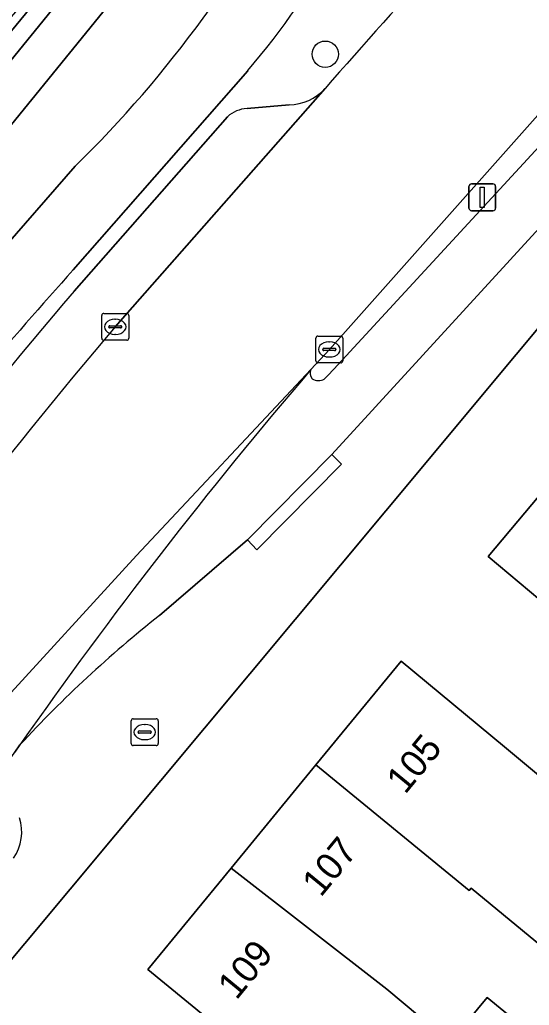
# Model space of a CAD drawing. Extents: x 162879 to 165540, y 384011 to 385181.
# Drawn here: x 164476.72 to 164495.65, y 384897.05 to 384933.68 of the extents above; entities that cross this region are included whole.
import ezdxf

# ---------------------------------------------------------------- set-up
doc = ezdxf.new("R2010")
doc.units = 0
for name, color, linetype in [('IMGEO_Boom', 7, 'Continuous'), ('IMGEO_Brandkraan', 7, 'Continuous'), ('IMGEO_Erf', 7, 'Continuous'), ('IMGEO_Fietspad_gesloten', 7, 'Continuous'), ('IMGEO_Fietspad_open', 7, 'Continuous'), ('IMGEO_Groenvoorziening', 7, 'Continuous'), ('IMGEO_Kolk', 7, 'Continuous'), ('IMGEO_Lichtmast', 7, 'Continuous'), ('IMGEO_Pand', 7, 'Continuous'), ('IMGEO_Pand_nummerreeks', 7, 'Continuous'), ('IMGEO_Parkeervlak_open', 7, 'Continuous'), ('IMGEO_Rijbaan_lokaal_gesloten', 7, 'Continuous'), ('IMGEO_Verkeerseiland_open', 7, 'Continuous'), ('IMGEO_Voetpad_open', 7, 'Continuous')]:
    doc.layers.add(name, color=color, linetype=linetype)

msp = doc.modelspace()

# ---------------------------------------------------------------- linework, layer by layer
at = {"layer": 'IMGEO_Boom'}
msp.add_circle((164488.07, 384932.4), 0.489, dxfattribs=at)
at = {"layer": 'IMGEO_Brandkraan'}
for p, q in [((164480.862, 384906.777), (164480.862, 384907.629)), ((164480.937, 384907.703), (164481.789, 384907.703)), ((164481.35, 384907.483), (164481.375, 384907.483)), ((164481.863, 384907.629), (164481.863, 384906.777)), ((164481.121, 384907.197), (164481.121, 384907.209)), ((164481.559, 384907.16), (164481.161, 384907.16)), ((164481.164, 384907.246), (164481.562, 384907.246)), ((164481.605, 384907.209), (164481.605, 384907.197)), ((164481.789, 384906.703), (164480.937, 384906.703)), ((164481.373, 384906.923), (164481.348, 384906.923))]:
    msp.add_line(p, q, dxfattribs=at)
for points in [[(164480.862, 384906.777), (164480.862, 384907.629)], [(164480.937, 384907.703), (164481.789, 384907.703)], [(164481.863, 384907.629), (164481.863, 384906.777)], [(164481.789, 384906.703), (164480.937, 384906.703)]]:
    msp.add_lwpolyline(points, dxfattribs=at)
for centre, radius, start, end in [((164480.939, 384907.627), 0.0765, 91.552, 178.448), ((164480.939, 384907.627), 0.0765, 91.552, 178.448), ((164481.787, 384907.627), 0.0765, 1.552, 88.448), ((164481.787, 384907.627), 0.0765, 1.552, 88.448), ((164481.161, 384907.206), 0.0403, 85.8775, 175.7526), ((164481.158, 384907.196), 0.0366, 178.938, 274.7102), ((164481.562, 384907.203), 0.043, 264.8664, 352.4533), ((164481.566, 384907.208), 0.0386, 1.7309, 96.639), ((164480.939, 384906.779), 0.0765, 181.552, 268.448), ((164480.939, 384906.779), 0.0765, 181.552, 268.448), ((164481.787, 384906.779), 0.0765, 271.552, 358.448), ((164481.787, 384906.779), 0.0765, 271.552, 358.448)]:
    msp.add_arc(centre, radius, start, end, dxfattribs=at)
for centre, major_axis, ratio, start_param, end_param in [((164481.349, 384907.203), (-0.387, 0.002), 0.722429, 4.712389, 7.853982), ((164481.374, 384907.203), (-0.39, 0.002), 0.717154, 1.570796, 4.712389)]:
    msp.add_ellipse(centre, major_axis=major_axis, ratio=ratio, start_param=start_param, end_param=end_param, dxfattribs=at)
at = {"layer": 'IMGEO_Erf'}
for points in [[(164529.298, 384920.884), (164514.486, 384936.751), (164506.803, 384929.629), (164502.671, 384929.959), (164500, 384927.045), (164490.313, 384915.433), (164475.209, 384897.333), (164473.71, 384895.03), (164466.27, 384883.603), (164458.393, 384870.901), (164450.828, 384858.17), (164442.115, 384843.091), (164430.304, 384821.224), (164425.889, 384812.498), (164424.399, 384809.126), (164419.563, 384795.816), (164414.61, 384778.596)], [(164483.612, 384896.632), (164481.481, 384898.379), (164484.569, 384902.145), (164487.72, 384905.989), (164490.884, 384909.847), (164494.73, 384906.652), (164500, 384902.255), (164500.88, 384901.521), (164500, 384900.408), (164499.295, 384899.517), (164498.017, 384900.565), (164496.598, 384898.835), (164496.927, 384898.538), (164500, 384895.763)], [(164499.586, 384892.826), (164494.078, 384897.343), (164492.714, 384895.68)]]:
    msp.add_lwpolyline(points, dxfattribs=at)
msp.add_lwpolyline([(164497.954, 384910.516), (164494.119, 384913.726), (164497.104, 384917.293), (164500, 384920.752), (164500.295, 384921.104), (164503.403, 384924.818), (164507.238, 384921.608), (164513.544, 384916.33), (164515.766, 384914.47), (164514.2, 384912.6), (164511.978, 384914.46), (164511.821, 384914.272), (164510.319, 384912.622), (164516.025, 384907.724), (164514.292, 384905.705), (164508.63, 384910.603), (164507.153, 384908.882), (164505.612, 384907.086), (164504.106, 384905.286), (164500, 384908.777)], close=True, dxfattribs=at)
at = {"layer": 'IMGEO_Fietspad_gesloten'}
for points in [[(164478.706, 384924.383), (164485.19, 384931.788)], [(164478.778, 384928.236), (164472.901, 384921.503)]]:
    msp.add_lwpolyline(points, dxfattribs=at)
for centre, radius, start, end in [((164448.155, 384959.497), 43.761, 314.41, 333.4946), ((164462.543, 384951.094), 29.759, 319.5542, 331.0372), ((164638.379, 384781.239), 214.443, 138.12424, 140.95904)]:
    msp.add_arc(centre, radius, start, end, dxfattribs=at)
at = {"layer": 'IMGEO_Fietspad_open'}
for points in [[(164519.802, 384947.755), (164525.687, 384953.807), (164538.677, 384967.165), (164538.832, 384967.325), (164543.553, 384972.197), (164570.494, 385000), (164574.636, 385004.275), (164575.904, 385005.724), (164578.843, 385008.769), (164582.343, 385012.396), (164580.902, 385013.894), (164575.549, 385008.392), (164572.387, 385005.088), (164567.524, 385000.074), (164537.041, 384968.682), (164524.725, 384956.023), (164506.984, 384937.764), (164500.817, 384931.186), (164499.936, 384930.215), (164488.315, 384917.517), (164488.668, 384917.162), (164485.525, 384913.981), (164485.186, 384914.349), (164481.909, 384911.538)], [(164534.724, 384969.556), (164534.474, 384969.277), (164525.321, 384959.818), (164518.564, 384952.792), (164517.705, 384951.948), (164514.39, 384948.504), (164507.494, 384941.357), (164506.009, 384939.832), (164503.942, 384937.706), (164500, 384933.285), (164499.383, 384932.63), (164488.554, 384920.87), (164488.194, 384920.479), (164488.033, 384920.328)], [(164481.909, 384911.538), (164485.186, 384914.349), (164488.315, 384917.517), (164499.936, 384930.215), (164500.817, 384931.186), (164506.984, 384937.764), (164524.725, 384956.023)], [(164411.37, 384762.857), (164411.594, 384763.921), (164414.61, 384778.596), (164419.563, 384795.816), (164424.399, 384809.126), (164425.889, 384812.498), (164430.304, 384821.224), (164442.115, 384843.091), (164450.828, 384858.17), (164458.393, 384870.901), (164466.27, 384883.603), (164473.71, 384895.03), (164475.209, 384897.333), (164490.313, 384915.433), (164500, 384927.045), (164502.671, 384929.959), (164505.532, 384933.005), (164510.737, 384938.434), (164511.849, 384939.577), (164513.222, 384940.989), (164519.802, 384947.755)], [(164476.728, 384906.735), (164476.538, 384906.461)]]:
    msp.add_lwpolyline(points, dxfattribs=at)
for centre, radius, start, end in [((164628.881, 384799.994), 185.861, 139.50627, 144.94878), ((164487.84, 384920.547), 0.332, 155.428, 219.0253), ((164487.816, 384920.694), 0.426, 236.7401, 300.7195), ((164509.856, 384876.195), 45.057, 128.3353, 137.3283), ((164509.856, 384876.195), 45.057, 128.3353, 137.3283), ((164475.076, 384903.492), 1.716, 325.4332, 17.9973)]:
    msp.add_arc(centre, radius, start, end, dxfattribs=at)
at = {"layer": 'IMGEO_Groenvoorziening'}
for points in [[(164466.921, 384921.547), (164474.605, 384931.09), (164484.697, 384943.341), (164462.022, 384917.279)], [(164487.316, 384939.967), (164485.725, 384941.26), (164468.594, 384920.192)], [(164485.19, 384931.788), (164478.706, 384924.383)], [(164485.162, 384930.388), (164486.723, 384930.516)], [(164478.743, 384923.596), (164484.431, 384930.078)], [(164472.901, 384921.503), (164478.778, 384928.236)]]:
    msp.add_lwpolyline(points, dxfattribs=at)
for centre, radius, start, end in [((164731.876, 384717.524), 324.148, 136.46986, 138.7792), ((164448.155, 384959.497), 43.761, 314.41, 333.4946), ((164462.543, 384951.094), 29.759, 319.5542, 331.0372), ((164486.678, 384932.388), 1.872, 271.388, 317.5903), ((164485.28, 384929.092), 1.301, 95.2168, 130.7446), ((164638.379, 384781.239), 214.443, 138.12424, 140.95904), ((164601.093, 384818.692), 161.166, 139.38995, 146.29143)]:
    msp.add_arc(centre, radius, start, end, dxfattribs=at)
at = {"layer": 'IMGEO_Kolk'}
for p, q in [((164479.841, 384922.767), (164480.693, 384922.767)), ((164479.766, 384921.841), (164479.766, 384922.693)), ((164480.254, 384922.547), (164480.279, 384922.547)), ((164480.767, 384922.693), (164480.767, 384921.841)), ((164480.025, 384922.261), (164480.025, 384922.273)), ((164480.463, 384922.224), (164480.065, 384922.224)), ((164480.068, 384922.31), (164480.466, 384922.31)), ((164480.509, 384922.273), (164480.509, 384922.261)), ((164480.693, 384921.767), (164479.841, 384921.767)), ((164480.277, 384921.987), (164480.252, 384921.987)), ((164487.719, 384921), (164487.719, 384921.852)), ((164487.794, 384921.926), (164488.646, 384921.926)), ((164488.207, 384921.706), (164488.232, 384921.706)), ((164488.72, 384921.852), (164488.72, 384921)), ((164487.978, 384921.42), (164487.978, 384921.432)), ((164488.416, 384921.383), (164488.018, 384921.383)), ((164488.021, 384921.469), (164488.419, 384921.469)), ((164488.462, 384921.432), (164488.462, 384921.42)), ((164488.23, 384921.146), (164488.205, 384921.146)), ((164488.646, 384920.926), (164487.794, 384920.926))]:
    msp.add_line(p, q, dxfattribs=at)
for points in [[(164479.841, 384922.767), (164480.693, 384922.767)], [(164479.766, 384921.841), (164479.766, 384922.693)], [(164480.767, 384922.693), (164480.767, 384921.841)], [(164480.693, 384921.767), (164479.841, 384921.767)], [(164487.719, 384921), (164487.719, 384921.852)], [(164487.794, 384921.926), (164488.646, 384921.926)], [(164488.72, 384921.852), (164488.72, 384921)], [(164488.646, 384920.926), (164487.794, 384920.926)]]:
    msp.add_lwpolyline(points, dxfattribs=at)
for centre, radius, start, end in [((164479.843, 384922.691), 0.0765, 91.552, 178.448), ((164479.843, 384922.691), 0.0765, 91.552, 178.448), ((164480.691, 384922.691), 0.0765, 1.552, 88.448), ((164480.691, 384922.691), 0.0765, 1.552, 88.448), ((164480.065, 384922.27), 0.0403, 85.8775, 175.7526), ((164480.062, 384922.26), 0.0366, 178.938, 274.7102), ((164480.466, 384922.267), 0.043, 264.8664, 352.4533), ((164480.47, 384922.272), 0.0386, 1.7309, 96.639), ((164479.843, 384921.843), 0.0765, 181.552, 268.448), ((164479.843, 384921.843), 0.0765, 181.552, 268.448), ((164480.691, 384921.843), 0.0765, 271.552, 358.448), ((164480.691, 384921.843), 0.0765, 271.552, 358.448), ((164487.796, 384921.85), 0.0765, 91.552, 178.448), ((164487.796, 384921.85), 0.0765, 91.552, 178.448), ((164488.644, 384921.85), 0.0765, 1.552, 88.448), ((164488.644, 384921.85), 0.0765, 1.552, 88.448), ((164488.018, 384921.429), 0.0403, 85.8775, 175.7526), ((164488.015, 384921.419), 0.0366, 178.938, 274.7102), ((164488.419, 384921.426), 0.043, 264.8664, 352.4533), ((164488.423, 384921.431), 0.0386, 1.7309, 96.639), ((164487.796, 384921.002), 0.0765, 181.552, 268.448), ((164487.796, 384921.002), 0.0765, 181.552, 268.448), ((164488.644, 384921.002), 0.0765, 271.552, 358.448), ((164488.644, 384921.002), 0.0765, 271.552, 358.448)]:
    msp.add_arc(centre, radius, start, end, dxfattribs=at)
for centre, major_axis, ratio, start_param, end_param in [((164480.253, 384922.267), (-0.387, 0.002), 0.722429, 4.712389, 7.853982), ((164480.278, 384922.267), (-0.39, 0.002), 0.717154, 1.570796, 4.712389), ((164488.206, 384921.426), (-0.387, 0.002), 0.722429, 4.712389, 7.853982), ((164488.231, 384921.426), (-0.39, 0.002), 0.717154, 1.570796, 4.712389)]:
    msp.add_ellipse(centre, major_axis=major_axis, ratio=ratio, start_param=start_param, end_param=end_param, dxfattribs=at)
at = {"layer": 'IMGEO_Lichtmast'}
for p, q in [((164493.506, 384927.583), (164494.296, 384927.583)), ((164494.296, 384927.583), (164493.506, 384927.583)), ((164493.406, 384926.683), (164493.406, 384927.483)), ((164493.406, 384927.483), (164493.406, 384926.683)), ((164494.396, 384927.483), (164494.396, 384926.683)), ((164494.396, 384926.683), (164494.396, 384927.483)), ((164494.296, 384926.583), (164493.506, 384926.583)), ((164493.506, 384926.583), (164494.296, 384926.583))]:
    msp.add_line(p, q, dxfattribs=at)
msp.add_lwpolyline([(164493.826, 384927.458), (164493.976, 384927.458), (164493.976, 384926.708), (164493.826, 384926.708), (164493.826, 384927.458)], dxfattribs=at)
for centre, start, end in [((164493.506, 384927.483), 90, 180), ((164493.506, 384927.483), 90, 180), ((164494.296, 384927.483), 0, 90), ((164494.296, 384927.483), 360, 90), ((164493.506, 384926.683), 180, 270), ((164493.506, 384926.683), 180, 270), ((164494.296, 384926.683), 270, 0), ((164494.296, 384926.683), 270, 0)]:
    msp.add_arc(centre, 0.1, start, end, dxfattribs=at)
at = {"layer": 'IMGEO_Pand'}
for points in [[(164497.104, 384917.293), (164494.119, 384913.726), (164497.954, 384910.516), (164500, 384908.777), (164504.106, 384905.286), (164505.612, 384907.086), (164507.153, 384908.882), (164503.099, 384912.275), (164502.804, 384912.522), (164500, 384914.869)], [(164487.72, 384905.989), (164493.418, 384901.315), (164493.49, 384901.403), (164496.598, 384898.835), (164498.017, 384900.565), (164499.295, 384899.517), (164500, 384900.408), (164500.88, 384901.521), (164500, 384902.255), (164494.73, 384906.652), (164490.884, 384909.847)], [(164492.714, 384895.68), (164494.078, 384897.343), (164499.586, 384892.826), (164500, 384893.314), (164501.177, 384894.7), (164500, 384895.763), (164496.927, 384898.538), (164496.598, 384898.835), (164493.49, 384901.403), (164493.418, 384901.315), (164487.72, 384905.989), (164484.569, 384902.145), (164490.357, 384897.644)], [(164492.714, 384895.68), (164490.357, 384897.644), (164484.569, 384902.145), (164481.481, 384898.379), (164483.612, 384896.632), (164483.372, 384896.339), (164484.953, 384895.042), (164485.058, 384895.17), (164491.496, 384889.891), (164494.633, 384893.716), (164492.523, 384895.447)]]:
    msp.add_lwpolyline(points, close=True, dxfattribs=at)
at = {"layer": 'IMGEO_Parkeervlak_open'}
for points in [[(164480.267, 384922.266), (164488.06, 384931.125)], [(164486.723, 384930.516), (164485.162, 384930.388)], [(164484.431, 384930.078), (164478.743, 384923.596)]]:
    msp.add_lwpolyline(points, dxfattribs=at)
for centre, radius, start, end in [((164486.678, 384932.388), 1.872, 271.388, 317.5903), ((164485.28, 384929.092), 1.301, 95.2168, 130.7446), ((164601.093, 384818.692), 161.166, 139.38995, 146.29143), ((164611.306, 384810.276), 172.374, 139.48192, 145.96871), ((164475.076, 384903.492), 1.716, 325.4332, 17.9973)]:
    msp.add_arc(centre, radius, start, end, dxfattribs=at)
at = {"layer": 'IMGEO_Rijbaan_lokaal_gesloten'}
for points in [[(164430.673, 384833.693), (164447.441, 384863.285), (164464.442, 384890.858), (164468.976, 384897.91), (164471.584, 384901.964), (164475.854, 384908.1), (164481.056, 384913.77), (164487.538, 384920.685), (164488.058, 384921.24), (164488.222, 384921.429), (164498.545, 384933.029), (164498.796, 384933.297), (164500, 384934.586), (164503.392, 384938.251), (164505.447, 384940.384), (164506.907, 384941.914), (164512.973, 384948.151), (164513.847, 384949.055), (164517.126, 384952.444), (164518.037, 384953.391), (164520.096, 384955.513), (164523.598, 384959.073), (164534.339, 384969.992)], [(164488.06, 384931.125), (164480.267, 384922.266)], [(164487.538, 384920.685), (164481.056, 384913.77), (164475.854, 384908.1), (164471.584, 384901.964), (164468.976, 384897.91), (164464.442, 384890.858), (164447.441, 384863.285), (164430.673, 384833.693), (164423.298, 384819.712), (164419.028, 384810.315), (164414.758, 384799.053), (164410.876, 384786.043)], [(164472.931, 384901.262), (164476.538, 384906.461), (164476.728, 384906.735)]]:
    msp.add_lwpolyline(points, dxfattribs=at)
for centre, radius, start, end in [((164731.876, 384717.524), 324.148, 136.46986, 138.7792), ((164611.306, 384810.276), 172.374, 139.48192, 145.96871), ((164628.881, 384799.994), 185.861, 139.50627, 144.94878)]:
    msp.add_arc(centre, radius, start, end, dxfattribs=at)
at = {"layer": 'IMGEO_Verkeerseiland_open'}
for points in [[(164485.178, 384942.999), (164486.438, 384944.55), (164491.564, 384950.48), (164491.127, 384950.905), (164486.008, 384944.936), (164484.697, 384943.341), (164474.605, 384931.09), (164466.921, 384921.547)], [(164467.426, 384921.156), (164485.178, 384942.999)], [(164498.796, 384933.297), (164498.545, 384933.029), (164488.222, 384921.429), (164488.058, 384921.24), (164487.538, 384920.685)], [(164488.033, 384920.328), (164488.194, 384920.479), (164488.554, 384920.87), (164499.383, 384932.63)]]:
    msp.add_lwpolyline(points, dxfattribs=at)
for centre, radius, start, end in [((164487.84, 384920.547), 0.332, 155.428, 219.0253), ((164487.816, 384920.694), 0.426, 236.7401, 300.7195)]:
    msp.add_arc(centre, radius, start, end, dxfattribs=at)
at = {"layer": 'IMGEO_Voetpad_open'}
for points in [[(164493.232, 384949.962), (164494.342, 384951.014), (164493.131, 384952.193), (164491.564, 384950.48), (164486.438, 384944.55), (164485.178, 384942.999), (164467.426, 384921.156)], [(164468.594, 384920.192), (164485.725, 384941.26), (164487.316, 384939.967), (164489.277, 384944.367)]]:
    msp.add_lwpolyline(points, dxfattribs=at)
msp.add_lwpolyline([(164488.315, 384917.517), (164485.186, 384914.349), (164485.525, 384913.981), (164488.668, 384917.162)], close=True, dxfattribs=at)

# ---------------------------------------------------------------- texts
at = {"layer": 'IMGEO_Pand_nummerreeks'}
for s, p in [('105', (164491.037, 384904.861)), ('107', (164487.903, 384901.038)), ('109', (164484.769, 384897.216))]:
    msp.add_text(s, height=1, rotation=50.6505, dxfattribs=at).set_placement(p)

doc.saveas('drawing.dxf')
